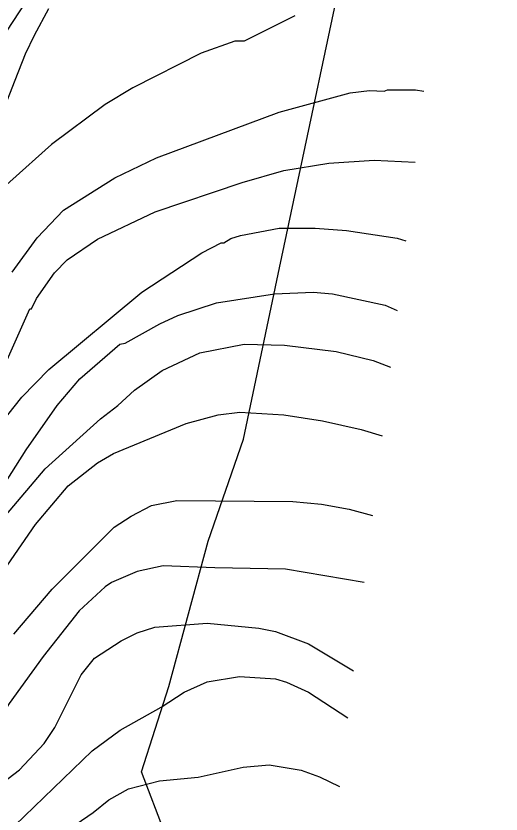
# Model space of a CAD drawing. Extents: x -662620 to -656370, y -1067090 to -1062990.
# Drawn here: x -659161.6 to -659010.6, y -1066874.1 to -1066626 of the extents above; entities that cross this region are included whole.
import ezdxf

# ---------------------------------------------------------------- set-up
doc = ezdxf.new("R2010")
doc.units = 0
for name, color, linetype in [('Ochr__pás__vod__zdroje_II__stupně', 7, 'Continuous'), ('VRSTEVNICE_ZDŮRAZNĚNÁ', 7, 'Continuous'), ('VRSTEVNICE_ZÁKLADNÍ', 7, 'Continuous')]:
    doc.layers.add(name, color=color, linetype=linetype)

msp = doc.modelspace()

# ---------------------------------------------------------------- linework, layer by layer
at = {"layer": 'Ochr__pás__vod__zdroje_II__stupně'}
msp.add_lwpolyline([(-658992.23, -1066961.32), (-659107.84, -1066899.54), (-659122.52, -1066861.01), (-659114.03, -1066834.45), (-659101.82, -1066789.27), (-659090.83, -1066757.51), (-659079.54, -1066704.27), (-659055.18, -1066589.41)], dxfattribs=at)
at = {"layer": 'VRSTEVNICE_ZDŮRAZNĚNÁ'}
for points in [[(-659181.17, -1066798.69), (-659170.13, -1066779.2), (-659158.38, -1066760.86), (-659148.78, -1066747.1), (-659141.76, -1066738.79), (-659129.29, -1066728.04), (-659127.57, -1066727.75), (-659116.82, -1066721.73), (-659111.23, -1066719.15), (-659099.19, -1066715.14), (-659081.13, -1066712.42), (-659069.09, -1066711.84), (-659063.08, -1066712.42), (-659046.74, -1066715.86), (-659042.95, -1066717.59)], [(-659189.77, -1066877.95), (-659178.59, -1066873.08), (-659173.72, -1066870.35), (-659160.53, -1066860.32), (-659152.79, -1066852.15), (-659149.49, -1066847.14), (-659141.33, -1066830.8), (-659137.17, -1066825.64), (-659128.86, -1066820.19), (-659123.84, -1066817.76), (-659118.4, -1066816.04), (-659102.06, -1066814.75), (-659086.01, -1066816.32), (-659080.85, -1066817.32), (-659070.53, -1066821.19)], [(-659070.53, -1066821.19), (-659056.54, -1066829.61)]]:
    msp.add_lwpolyline(points, dxfattribs=at)
at = {"layer": 'VRSTEVNICE_ZÁKLADNÍ'}
for points in [[(-659154.51, -1066615.25), (-659164.54, -1066630.73)], [(-659154.51, -1066615.25), (-659164.54, -1066630.73)], [(-659074.83, -1066626), (-659090.59, -1066633.88), (-659093.46, -1066633.88), (-659103.92, -1066637.61), (-659125.27, -1066648.35), (-659133.87, -1066653.51), (-659150.5, -1066665.98), (-659176.58, -1066689.2), (-659179.59, -1066691.06), (-659178.73, -1066685.47), (-659175.72, -1066676.87), (-659166.12, -1066656.81), (-659161.87, -1066645.98), (-659158.66, -1066637.74), (-659155.83, -1066631.94), (-659151.36, -1066623.7)], [(-659074.83, -1066626), (-659090.59, -1066633.88), (-659093.46, -1066633.88), (-659103.92, -1066637.61), (-659125.27, -1066648.35), (-659133.87, -1066653.51), (-659150.5, -1066665.98), (-659176.58, -1066689.2), (-659179.59, -1066691.06), (-659178.73, -1066685.47), (-659175.72, -1066676.87), (-659166.12, -1066656.81), (-659161.87, -1066645.98), (-659158.66, -1066637.74), (-659155.83, -1066631.94), (-659151.36, -1066623.7)], [(-659051.61, -1066649.21), (-659047.02, -1066649.36), (-659046.02, -1066648.93), (-659037.28, -1066648.93), (-659034.67, -1066649.33)], [(-659051.61, -1066649.21), (-659047.02, -1066649.36), (-659046.02, -1066648.93), (-659037.28, -1066648.93), (-659034.67, -1066649.33)], [(-659162.82, -1066705.68), (-659154.94, -1066694.93), (-659146.77, -1066686.33), (-659130.86, -1066676.3), (-659117.82, -1066670.14), (-659079.7, -1066655.95), (-659057.63, -1066649.93), (-659051.61, -1066649.21)], [(-659162.82, -1066705.68), (-659154.94, -1066694.93), (-659146.77, -1066686.33), (-659130.86, -1066676.3), (-659117.82, -1066670.14), (-659079.7, -1066655.95), (-659057.63, -1066649.93), (-659051.61, -1066649.21)], [(-659173.86, -1066751.97), (-659171.42, -1066748.53), (-659157.23, -1066717), (-659156.8, -1066717), (-659155.23, -1066713.85), (-659149.64, -1066705.82), (-659145.62, -1066701.81), (-659136.17, -1066695.36), (-659118.25, -1066686.91), (-659091.17, -1066677.73), (-659078.27, -1066674.01), (-659064.22, -1066671.72), (-659050.18, -1066670.86), (-659037.35, -1066671.43)], [(-659173.86, -1066751.97), (-659171.42, -1066748.53), (-659157.23, -1066717), (-659156.8, -1066717), (-659155.23, -1066713.85), (-659149.64, -1066705.82), (-659145.62, -1066701.81), (-659136.17, -1066695.36), (-659118.25, -1066686.91), (-659091.17, -1066677.73), (-659078.27, -1066674.01), (-659064.22, -1066671.72), (-659050.18, -1066670.86), (-659037.35, -1066671.43)], [(-659239.21, -1066762.58), (-659236.92, -1066765.16), (-659234.62, -1066766.73), (-659219.29, -1066767.45), (-659210.69, -1066769.31), (-659207.83, -1066770.89), (-659203.52, -1066774.47), (-659195.5, -1066783.22), (-659190.34, -1066783.22), (-659185.32, -1066778.77), (-659170.13, -1066757.42), (-659159.81, -1066744.52), (-659151.36, -1066735.92), (-659122.41, -1066711.84), (-659103.78, -1066699.66), (-659097.76, -1066696.51), (-659096.9, -1066696.51), (-659094.75, -1066695.22), (-659091.74, -1066694.22), (-659079.7, -1066691.92), (-659068.52, -1066691.92), (-659058.78, -1066692.64), (-659043.01, -1066695.08), (-659040.32, -1066695.95)], [(-659239.21, -1066762.58), (-659236.92, -1066765.16), (-659234.62, -1066766.73), (-659219.29, -1066767.45), (-659210.69, -1066769.31), (-659207.83, -1066770.89), (-659203.52, -1066774.47), (-659195.5, -1066783.22), (-659190.34, -1066783.22), (-659185.32, -1066778.77), (-659170.13, -1066757.42), (-659159.81, -1066744.52), (-659151.36, -1066735.92), (-659122.41, -1066711.84), (-659103.78, -1066699.66), (-659097.76, -1066696.51), (-659096.9, -1066696.51), (-659094.75, -1066695.22), (-659091.74, -1066694.22), (-659079.7, -1066691.92), (-659068.52, -1066691.92), (-659058.78, -1066692.64), (-659043.01, -1066695.08), (-659040.32, -1066695.95)], [(-659129.86, -1066747.1), (-659124.7, -1066742.37), (-659116.1, -1066736.21), (-659104.35, -1066730.76), (-659090.59, -1066728.04), (-659077.98, -1066728.33), (-659061.93, -1066730.33), (-659050.46, -1066733.05), (-659045.08, -1066735.16)], [(-659129.86, -1066747.1), (-659124.7, -1066742.37), (-659116.1, -1066736.21), (-659104.35, -1066730.76), (-659090.59, -1066728.04), (-659077.98, -1066728.33), (-659061.93, -1066730.33), (-659050.46, -1066733.05), (-659045.08, -1066735.16)], [(-659164.54, -1066780.92), (-659152.5, -1066766.73), (-659135.31, -1066751.26), (-659129.86, -1066747.1)], [(-659164.54, -1066780.92), (-659152.5, -1066766.73), (-659135.31, -1066751.26), (-659129.86, -1066747.1)], [(-659168.7, -1066802.99), (-659155.51, -1066784.08), (-659145.34, -1066772.04), (-659136.17, -1066764.87), (-659131.29, -1066762), (-659108.65, -1066752.69), (-659098.62, -1066749.97), (-659091.88, -1066749.11), (-659078.27, -1066749.97), (-659066.23, -1066751.83), (-659054.19, -1066754.55), (-659047.67, -1066756.51)], [(-659168.7, -1066802.99), (-659155.51, -1066784.08), (-659145.34, -1066772.04), (-659136.17, -1066764.87), (-659131.29, -1066762), (-659108.65, -1066752.69), (-659098.62, -1066749.97), (-659091.88, -1066749.11), (-659078.27, -1066749.97), (-659066.23, -1066751.83), (-659054.19, -1066754.55), (-659047.67, -1066756.51)], [(-659162.25, -1066818.19), (-659150.36, -1066804.14), (-659131.01, -1066784.94), (-659125.7, -1066781.5), (-659119.4, -1066778.2), (-659111.52, -1066776.62), (-659075.4, -1066776.91), (-659066.51, -1066777.77), (-659057.92, -1066779.35), (-659050.68, -1066781.31)], [(-659162.25, -1066818.19), (-659150.36, -1066804.14), (-659131.01, -1066784.94), (-659125.7, -1066781.5), (-659119.4, -1066778.2), (-659111.52, -1066776.62), (-659075.4, -1066776.91), (-659066.51, -1066777.77), (-659057.92, -1066779.35), (-659050.68, -1066781.31)], [(-659053.2, -1066802.06), (-659077.69, -1066797.98), (-659099.76, -1066797.55), (-659115.82, -1066796.97), (-659123.84, -1066798.69), (-659131.87, -1066802.13), (-659133.87, -1066803.42), (-659141.9, -1066810.88), (-659153.08, -1066825.06), (-659163.68, -1066839.68), (-659168.56, -1066847.28), (-659178.3, -1066857.17), (-659184.32, -1066862.33), (-659190.34, -1066866.48), (-659218.43, -1066880.67)], [(-659053.2, -1066802.06), (-659077.69, -1066797.98), (-659099.76, -1066797.55), (-659115.82, -1066796.97), (-659123.84, -1066798.69), (-659131.87, -1066802.13), (-659133.87, -1066803.42), (-659141.9, -1066810.88), (-659153.08, -1066825.06), (-659163.68, -1066839.68), (-659168.56, -1066847.28), (-659178.3, -1066857.17), (-659184.32, -1066862.33), (-659190.34, -1066866.48), (-659218.43, -1066880.67)], [(-659252.11, -1066871.79), (-659250.1, -1066880.67), (-659251.15, -1066911.4), (-659250.41, -1066925.38), (-659249.6, -1066925.97), (-659244.8, -1066924.38), (-659232.76, -1066914.35), (-659224.74, -1066908.9), (-659204.1, -1066896.44), (-659197.22, -1066893), (-659174.29, -1066884.97), (-659161.96, -1066877.66), (-659137.89, -1066854.44), (-659129.14, -1066847.99), (-659116.39, -1066840.83), (-659109.22, -1066836.24), (-659102.06, -1066832.95), (-659092.03, -1066831.37), (-659080.85, -1066832.09), (-659077.41, -1066833.09), (-659070.53, -1066836.24), (-659058.3, -1066844.17)], [(-659252.11, -1066871.79), (-659250.1, -1066880.67), (-659251.15, -1066911.4), (-659250.41, -1066925.38), (-659249.6, -1066925.97), (-659244.8, -1066924.38), (-659232.76, -1066914.35), (-659224.74, -1066908.9), (-659204.1, -1066896.44), (-659197.22, -1066893), (-659174.29, -1066884.97), (-659161.96, -1066877.66), (-659137.89, -1066854.44), (-659129.14, -1066847.99), (-659116.39, -1066840.83), (-659109.22, -1066836.24), (-659102.06, -1066832.95), (-659092.03, -1066831.37), (-659080.85, -1066832.09), (-659077.41, -1066833.09), (-659070.53, -1066836.24), (-659058.3, -1066844.17)], [(-659149.78, -1066881.96), (-659137.6, -1066873.65), (-659132.73, -1066869.64), (-659126.56, -1066866.2), (-659116.96, -1066863.76), (-659104.92, -1066862.61), (-659090.88, -1066859.46), (-659082.85, -1066858.74), (-659072.82, -1066860.46), (-659067.09, -1066862.47), (-659060.89, -1066865.47)], [(-659149.78, -1066881.96), (-659137.6, -1066873.65), (-659132.73, -1066869.64), (-659126.56, -1066866.2), (-659116.96, -1066863.76), (-659104.92, -1066862.61), (-659090.88, -1066859.46), (-659082.85, -1066858.74), (-659072.82, -1066860.46), (-659067.09, -1066862.47), (-659060.89, -1066865.47)]]:
    msp.add_lwpolyline(points, dxfattribs=at)

doc.saveas('drawing.dxf')
